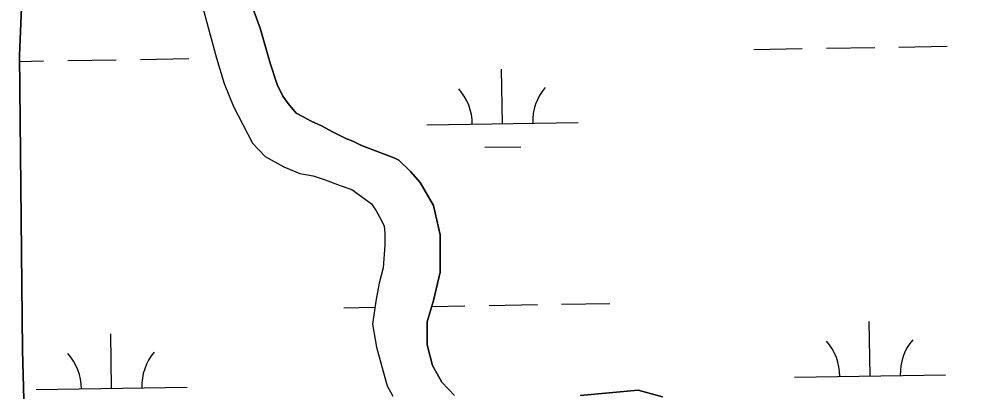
# Model space of a CAD drawing. Extents: x 3855477 to 3893699, y 299188 to 325115.
# Drawn here: x 3862412 to 3863040, y 320057 to 320303 of the extents above; entities that cross this region are included whole.
import ezdxf

# ---------------------------------------------------------------- set-up
doc = ezdxf.new("R2010")
doc.units = 0
for name, color, linetype in [('V-GRID-MAJR', 7, 'Continuous'), ('V-TOPO-SHOR', 7, 'Continuous'), ('V-WETL-SWMP', 7, 'Continuous')]:
    doc.layers.add(name, color=color, linetype=linetype)

msp = doc.modelspace()

# ---------------------------------------------------------------- linework, layer by layer
at = {"layer": 'V-GRID-MAJR'}
msp.add_spline([(3859493.37, 319766.96), (3864801.73, 319851.51), (3870110.07, 319936.83), (3875418.41, 320022.92), (3880726.72, 320109.79), (3886035.03, 320197.43), (3891343.33, 320285.84)], degree=3, dxfattribs=at)
at = {"layer": 'V-TOPO-SHOR'}
for points in [[(3862424.37, 320380.68), (3862414.61, 320332.21), (3862412.22, 320279.48), (3862414.33, 320084.32), (3862418.72, 319920.78), (3862420.25, 319813.18), (3862425.1, 319734.04), (3862431.83, 319613.74), (3862436.74, 319546.2), (3862434.44, 319510.35), (3862435.12, 319441.78), (3862434.53, 319332.07), (3862441.6, 319274.01), (3862448.94, 319264.48), (3862451, 319257.09), (3862448.84, 319247.6), (3862443.06, 319152.69), (3862449.33, 318946.96), (3862452.6, 318770.77)], [(3862530.85, 320321.47), (3862542.66, 320277.43), (3862547.8, 320260.65), (3862554, 320245.43), (3862566.44, 320221.28), (3862574.77, 320212.34), (3862587.29, 320205.46), (3862597.74, 320201.22), (3862606.64, 320199.6), (3862614.47, 320196.94), (3862624.4, 320193.22), (3862632.24, 320190.56), (3862638.5, 320185.81), (3862641.11, 320184.23), (3862645.28, 320181.06), (3862648.39, 320176.34), (3862651.5, 320170.56), (3862653.58, 320166.36), (3862654.07, 320161.65), (3862654.03, 320153.79), (3862652.9, 320138.62), (3862650.23, 320128.68), (3862648.07, 320116.65), (3862645.9, 320101.48), (3862648.43, 320086.28), (3862654.59, 320063.74), (3862655.62, 320060.59), (3862659.25, 320053.77)], [(3862561.27, 320325.64), (3862571.59, 320297.31), (3862578.27, 320274.24), (3862582.9, 320260.07), (3862586.52, 320252.2), (3862590.17, 320247.47), (3862595.37, 320241.16), (3862600.06, 320238.52), (3862605.29, 320235.87), (3862612.07, 320232.69), (3862619.91, 320228.46), (3862628.26, 320224.23), (3862632.96, 320222.63), (3862638.18, 320219.99), (3862646.02, 320216.8), (3862655.95, 320213.09), (3862661.17, 320210.96), (3862663.26, 320209.9), (3862671.08, 320202.53), (3862677.32, 320195.17), (3862686.14, 320179.94), (3862690.74, 320160.54), (3862690.61, 320135.93), (3862686.32, 320117.11), (3862682.06, 320103), (3862681.97, 320087.82), (3862685.56, 320074.18), (3862691.79, 320063.15), (3862700.12, 320054.21)], [(3862783.36, 320054.28), (3862821.6, 320057.74), (3862837.81, 320053.47)]]:
    msp.add_lwpolyline(points, dxfattribs=at)
at = {"layer": 'V-WETL-SWMP'}
for p, q in [((3862898.14, 320283.23), (3862930.14, 320283.75)), ((3862946.13, 320284.01), (3862978.13, 320284.53)), ((3862994.13, 320284.79), (3863026.12, 320285.31)), ((3862492.29, 320276.62), (3862524.28, 320277.14)), ((3862412.26, 320275.31), (3862428.29, 320275.58)), ((3862444.29, 320275.84), (3862476.29, 320276.36)), ((3862731.85, 320234.08), (3862731.27, 320270.08)), ((3862681.86, 320233.27), (3862781.85, 320234.9)), ((3862720.11, 320218.46), (3862744.1, 320218.85)), ((3862722.97, 320113.85), (3862754.96, 320114.37)), ((3862770.96, 320114.63), (3862802.96, 320115.16)), ((3862626.98, 320112.29), (3862647.49, 320112.62)), ((3862685.15, 320113.24), (3862706.97, 320113.59)), ((3862975.08, 320067.21), (3862974.49, 320103.21)), ((3862473.24, 320059.04), (3862472.65, 320095.03)), ((3862925.08, 320066.4), (3863025.07, 320068.03)), ((3862423.24, 320058.22), (3862523.23, 320059.85))]:
    msp.add_line(p, q, dxfattribs=at)
for points in [[(3862449.33, 318946.96), (3862443.06, 319152.69), (3862448.85, 319247.6), (3862451.01, 319257.09), (3862448.94, 319264.48), (3862441.6, 319274.01), (3862434.53, 319332.07), (3862435.12, 319441.78), (3862434.44, 319510.35), (3862436.74, 319546.2), (3862431.83, 319613.74), (3862425.1, 319734.04), (3862420.25, 319813.18), (3862418.72, 319920.78), (3862414.33, 320084.32), (3862412.22, 320279.48), (3862414.61, 320332.21)], [(3862530.85, 320321.47), (3862542.66, 320277.43), (3862547.8, 320260.65), (3862554, 320245.43), (3862566.44, 320221.28), (3862574.77, 320212.34), (3862587.29, 320205.46), (3862597.74, 320201.22), (3862606.63, 320199.6), (3862614.47, 320196.94), (3862624.4, 320193.22), (3862632.24, 320190.56), (3862638.5, 320185.81), (3862641.11, 320184.23), (3862645.28, 320181.06), (3862648.39, 320176.34), (3862651.5, 320170.56), (3862653.58, 320166.36), (3862654.07, 320161.65), (3862654.03, 320153.79), (3862652.9, 320138.61), (3862650.23, 320128.68), (3862648.07, 320116.65), (3862645.9, 320101.48), (3862648.43, 320086.28), (3862654.59, 320063.74), (3862655.62, 320060.59), (3862659.25, 320053.77)], [(3862700.12, 320054.21), (3862691.79, 320063.15), (3862685.56, 320074.18), (3862681.97, 320087.81), (3862682.06, 320103), (3862686.32, 320117.11), (3862690.61, 320135.93), (3862690.74, 320160.54), (3862686.14, 320179.94), (3862677.32, 320195.17), (3862671.08, 320202.53), (3862663.26, 320209.9), (3862661.17, 320210.96), (3862655.95, 320213.08), (3862646.02, 320216.8), (3862638.19, 320219.99), (3862632.96, 320222.63), (3862628.26, 320224.23), (3862619.91, 320228.46), (3862612.08, 320232.69), (3862605.29, 320235.87), (3862600.06, 320238.52), (3862595.37, 320241.16), (3862590.17, 320247.47), (3862586.53, 320252.2), (3862582.9, 320260.08), (3862578.27, 320274.24), (3862571.59, 320297.31), (3862561.27, 320325.64)], [(3862837.81, 320053.47), (3862821.6, 320057.74), (3862783.36, 320054.28)]]:
    msp.add_lwpolyline(points, dxfattribs=at)
for centre, start, end in [((3862676.61, 320233.66), 0.16154, 41.7052), ((3862787.08, 320235.46), 140.16154, 181.7052), ((3862919.83, 320066.79), 0.16154, 41.7052), ((3863030.31, 320068.59), 140.16154, 181.7052), ((3862528.46, 320060.41), 140.16154, 181.7052), ((3862417.99, 320058.61), 0.16154, 41.7052)]:
    msp.add_arc(centre, 35.25, start, end, dxfattribs=at)

doc.saveas('drawing.dxf')
